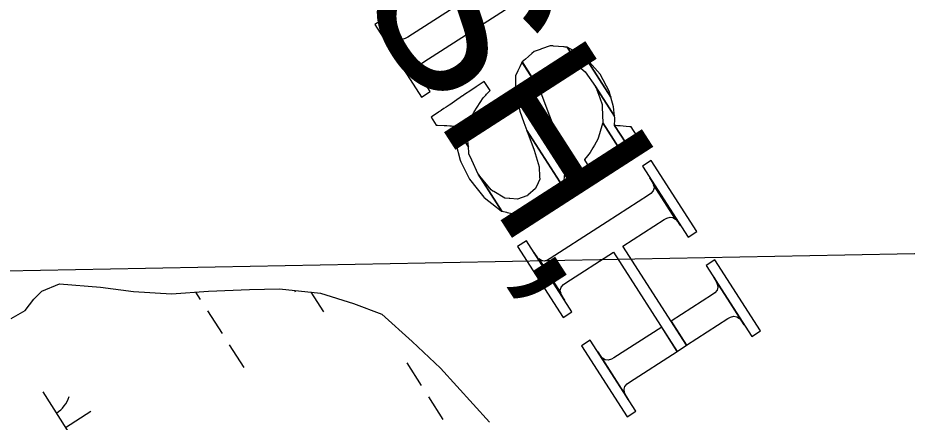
# Model space of a CAD drawing. Extents: x 3962991 to 3983549, y 181631 to 204078.
# Drawn here: x 3975659 to 3976188, y 188340 to 188580 of the extents above; entities that cross this region are included whole.
import ezdxf

# ---------------------------------------------------------------- set-up
doc = ezdxf.new("R2010")
doc.units = 0
for name, color, linetype in [('V-ANNO-MASK', 7, 'Continuous'), ('V-ANNO-MASK2', 7, 'Continuous'), ('V-GRID-MAJR', 7, 'Continuous'), ('V-TOPO-GNAM-IDEN', 7, 'Continuous'), ('V-WETL-SWMP', 7, 'Continuous')]:
    doc.layers.add(name, color=color, linetype=linetype)

msp = doc.modelspace()

# ---------------------------------------------------------------- linework, layer by layer
at = {"layer": 'V-ANNO-MASK2'}
msp.add_lwpolyline([(3975949.44, 188606.34), (3975890.94, 188568.69), (3975889.36, 188567.84), (3975887.36, 188567.25), (3975885.63, 188567.52), (3975884.01, 188568.64), (3975882.45, 188570.4), (3975881.1, 188572.38), (3975899.68, 188543.52), (3975898.43, 188545.57), (3975897.47, 188547.72), (3975897.13, 188549.66), (3975897.59, 188551.35), (3975898.96, 188552.92), (3975900.39, 188554.01), (3975958.89, 188591.66)], dxfattribs=at)
for points in [[(3975876.53, 188579.48), (3975871.31, 188576.12), (3975899.02, 188533.06), (3975904.24, 188536.42)], [(3975960.88, 188555.65), (3975958.87, 188553.9), (3975970.56, 188535.73), (3975969.71, 188541.93), (3975970.61, 188545.02), (3975971.61, 188548.39), (3975972.9, 188549.57), (3975975.65, 188552.07), (3975976.36, 188552.7), (3975981.53, 188554.41), (3975982.7, 188554.79), (3975983.19, 188554.69), (3975989.76, 188553.33), (3975990.33, 188552.89), (3975991.63, 188551.89), (3975993.79, 188550.21), (3975985.77, 188562.67), (3975984.63, 188562.76), (3975983.93, 188562.83), (3975983.63, 188562.85), (3975977.59, 188563.39), (3975977.13, 188563.44), (3975975.64, 188563.57), (3975970.54, 188561.75), (3975969.63, 188561.43), (3975966.09, 188560.15), (3975964.77, 188559.01), (3975962.73, 188557.25)], [(3975987.84, 188561.52), (3975985.78, 188562.65), (3975993.79, 188550.21), (3975996.45, 188548.14), (3975996.53, 188548.08), (3976002.63, 188539.38), (3976013.99, 188521.74), (3976013.4, 188527.29), (3976011.76, 188532.97), (3975996.46, 188556.75), (3975993.33, 188558.48), (3975988.69, 188561.04), (3975987.9, 188561.49)], [(3975960, 188517.93), (3975961.69, 188513.12), (3975983.13, 188479.8), (3975983.8, 188480.95), (3975984.02, 188483.68), (3975984.53, 188489.67), (3975984.74, 188492.15), (3975982.24, 188503.25), (3975982.15, 188503.51), (3975977.94, 188514.97), (3975973.76, 188525.77), (3975970.76, 188534.31), (3975970.63, 188535.24), (3975970.56, 188535.73), (3975958.86, 188553.91), (3975958.76, 188553.68), (3975958.56, 188553.26), (3975957.51, 188551.03), (3975956.33, 188548.55), (3975955, 188545.7), (3975955, 188545.59), (3975954.97, 188538.39), (3975954.97, 188535.6), (3975957.61, 188524.72)], [(3976000.64, 188552), (3975996.47, 188556.73), (3976011.76, 188532.97), (3976010.86, 188536.11), (3976005.35, 188546.62)], [(3975905.24, 188521.43), (3975904.77, 188521.11), (3975907.78, 188516.43), (3975908.49, 188516.39), (3975908.63, 188516.39), (3975912.48, 188516.17), (3975913.99, 188516.08), (3975914.17, 188516.07), (3975915.85, 188515.98), (3975916.61, 188515.93), (3975916.94, 188515.91), (3975916.93, 188515.92), (3975919.07, 188515.79), (3975926.98, 188503.51), (3975926.7, 188506.96), (3975926.36, 188511.3), (3975926.28, 188512.25), (3975927.68, 188516.63), (3975929.95, 188523.69), (3975930.13, 188523.98), (3975930.38, 188524.36), (3975933.99, 188529.84), (3975935.84, 188532.63), (3975937.25, 188534.19), (3975937.72, 188534.69), (3975939.82, 188536.97), (3975936.38, 188542.32), (3975933.88, 188540.65), (3975933.32, 188540.29), (3975931.64, 188539.16), (3975929.1, 188537.44), (3975924.12, 188534.1), (3975923.76, 188533.87), (3975923.51, 188533.69), (3975918.76, 188530.5), (3975915.82, 188528.52), (3975915.43, 188528.28), (3975913.72, 188527.13), (3975912.36, 188526.21), (3975910.93, 188525.25), (3975910.7, 188525.1), (3975910.2, 188524.76), (3975909.06, 188524), (3975908.94, 188523.92), (3975907.93, 188523.25), (3975905.34, 188521.5)], [(3976006.65, 188527.09), (3976006.93, 188517.8), (3976016.5, 188502.94), (3976020.4, 188505.72), (3976020.6, 188505.86), (3976013.96, 188516.18), (3976013.98, 188517.15), (3976014.03, 188518.76), (3976014.1, 188520.73), (3976014.08, 188520.8), (3976013.99, 188521.74), (3976002.63, 188539.38), (3976003.31, 188537.54), (3976003.35, 188537.42), (3976005.14, 188532.56), (3976006.6, 188528.62), (3976006.63, 188527.57)], [(3975924.9, 188489.83), (3975927.66, 188484.3), (3975932.16, 188478.54), (3975936.05, 188473.57), (3975936.34, 188473.34), (3975936.33, 188473.36), (3975943.77, 188467.55), (3975946.66, 188465.3), (3975946.87, 188465.26), (3975932.78, 188487.16), (3975928.99, 188495.57), (3975927.31, 188499.29), (3975927.27, 188499.87), (3975926.98, 188503.51), (3975919.06, 188515.8), (3975918.8, 188513.02), (3975918.84, 188512.46), (3975918.95, 188511.17), (3975919.18, 188508.29), (3975919.2, 188507.98), (3975919.41, 188505.41), (3975922.02, 188495.59), (3975922.52, 188494.59)], [(3975996.16, 188495.97), (3975996.03, 188495.78), (3975999.33, 188490.64), (3975999.5, 188490.77), (3976001.65, 188492.3), (3976003.62, 188493.72), (3976005.79, 188495.27), (3976007.2, 188496.28), (3976010.19, 188498.41), (3976010.18, 188498.42), (3976010.95, 188498.96), (3976015.25, 188502.03), (3976016.21, 188502.71), (3976016.2, 188502.73), (3976016.51, 188502.93), (3976006.92, 188517.82), (3976006.79, 188517.34), (3976006.34, 188515.86), (3976004.34, 188509.23), (3976003.99, 188508.04), (3976001.92, 188504.48), (3976000.95, 188502.79), (3975999.46, 188500.19), (3975997.87, 188498.17)], [(3976014.64, 188516.13), (3976013.96, 188516.18), (3976020.6, 188505.86), (3976021.05, 188506.17), (3976021.04, 188506.19), (3976021.78, 188506.71), (3976022.7, 188507.36), (3976022.72, 188507.38), (3976025.11, 188509.09), (3976026.49, 188510.09), (3976027.04, 188510.46), (3976023.89, 188515.36), (3976023.05, 188515.44), (3976020.92, 188515.61), (3976017.23, 188515.91), (3976017.19, 188515.92), (3976015.78, 188516.04)], [(3975940.42, 188477.81), (3975932.78, 188487.16), (3975946.87, 188465.26), (3975948.79, 188464.79), (3975949.65, 188464.59), (3975950.03, 188464.49), (3975954.77, 188463.34), (3975957.69, 188462.62), (3975958.16, 188462.73), (3975961.9, 188463.47), (3975967.93, 188464.68), (3975968.25, 188464.75), (3975968.7, 188464.83), (3975973.61, 188468.29), (3975976.12, 188470.04), (3975976.11, 188470.05), (3975977.78, 188471.21), (3975978.33, 188471.59), (3975980.09, 188474.62), (3975981.64, 188477.26), (3975983.13, 188479.8), (3975961.68, 188513.13), (3975966.07, 188501.45), (3975969.15, 188491.62), (3975969.36, 188485.53), (3975969.41, 188484.22), (3975968.43, 188481.99), (3975966.96, 188478.62), (3975962.36, 188474.67), (3975962.05, 188474.38), (3975961.75, 188474.28), (3975956.21, 188472.31), (3975951.72, 188472.73), (3975951.15, 188472.78), (3975948.55, 188473.01), (3975942.1, 188476.81), (3975941.58, 188477.12)], [(3976035.73, 188495.34), (3976030.51, 188491.98), (3976057.67, 188449.78), (3976062.89, 188453.14)], [(3976036.2, 188483.02), (3976037.14, 188480.89), (3976050.32, 188460.41), (3976051.87, 188458.68), (3976053.2, 188456.72), (3976034.96, 188485.05)], [(3975970.4, 188435.82), (3975968.79, 188436.91), (3975981.98, 188416.42), (3975981.65, 188418.33), (3975982.14, 188419.98), (3975983.51, 188421.56), (3975984.88, 188422.61), (3976013.27, 188440.88), (3976051.25, 188381.87), (3976056.85, 188385.47), (3976018.87, 188444.49), (3976043.49, 188460.33), (3976045.02, 188461.14), (3976047.01, 188461.74), (3976048.72, 188461.5), (3976050.32, 188460.41), (3976037.13, 188480.91), (3976037.46, 188478.99), (3976036.98, 188477.33), (3976035.61, 188475.76), (3976034.24, 188474.7), (3976009.62, 188458.86), (3976004.02, 188455.25), (3975975.63, 188436.98), (3975974.1, 188436.17), (3975972.1, 188435.58)], [(3975961.45, 188447.53), (3975956.23, 188444.17), (3975983.39, 188401.98), (3975988.61, 188405.34)], [(3975967.24, 188438.65), (3975965.92, 188440.59), (3975984.14, 188412.28), (3975982.91, 188414.3)], [(3975968.78, 188436.92), (3975967.25, 188438.64), (3975982.91, 188414.3), (3975981.98, 188416.42)], [(3976073.71, 188436.33), (3976068.49, 188432.96), (3976095.65, 188390.77), (3976100.87, 188394.13)], [(3976072.96, 188426.02), (3976074.18, 188424), (3976089.85, 188399.66), (3976091.18, 188397.71)], [(3976072.22, 188415.69), (3976047.6, 188399.85), (3976056.85, 188385.47), (3976081.47, 188401.32), (3976083, 188402.13), (3976085, 188402.72), (3976086.7, 188402.48), (3976088.3, 188401.39), (3976089.85, 188399.66), (3976074.17, 188424.02), (3976075.12, 188421.88), (3976075.45, 188419.97), (3976074.96, 188418.32), (3976073.59, 188416.75)], [(3976005.23, 188379.62), (3976003.9, 188381.58), (3976022.13, 188353.26), (3976020.9, 188355.28), (3976019.96, 188357.41), (3976019.64, 188359.32), (3976020.12, 188360.97), (3976021.49, 188362.54), (3976022.86, 188363.6), (3976051.25, 188381.87), (3976042, 188396.24), (3976013.61, 188377.97), (3976012.08, 188377.16), (3976010.08, 188376.56), (3976008.38, 188376.81), (3976006.78, 188377.89)], [(3975999.43, 188388.52), (3975994.21, 188385.16), (3976021.37, 188342.96), (3976026.59, 188346.32)]]:
    msp.add_lwpolyline(points, close=True, dxfattribs=at)
at = {"layer": 'V-GRID-MAJR'}
msp.add_spline([(3971886.05, 188358.46), (3973487.19, 188388.71), (3978814.65, 188489.84), (3982563.08, 188561.47)], degree=3, dxfattribs=at)
at = {"layer": 'V-WETL-SWMP'}
for p, q in [((3975673, 188417.69), (3975683.62, 188422.04)), ((3975683.62, 188422.04), (3975708.03, 188420.09)), ((3975708.03, 188420.09), (3975727.69, 188417.46)), ((3975668.33, 188412.86), (3975673, 188417.69)), ((3975727.69, 188417.46), (3975750.3, 188416.08)), ((3975750.3, 188416.08), (3975772.27, 188417.65)), ((3975764.6, 188417.1), (3975767.39, 188412.74)), ((3975772.27, 188417.65), (3975796.62, 188418.67)), ((3975796.62, 188418.67), (3975814.45, 188418.99)), ((3975814.45, 188418.99), (3975838.86, 188416.44)), ((3975823.38, 188418.06), (3975823.9, 188417.24)), ((3975833.2, 188417.03), (3975840.65, 188405.41)), ((3975838.86, 188416.44), (3975858.58, 188410.25)), ((3975663.1, 188406.23), (3975668.33, 188412.86)), ((3975858.58, 188410.25), (3975875.34, 188404.01)), ((3975654.86, 188401.33), (3975663.1, 188406.23)), ((3975771.71, 188406), (3975780.35, 188392.54)), ((3975875.34, 188404.01), (3975893.46, 188387.68)), ((3975784.66, 188385.8), (3975793.3, 188372.33)), ((3975893.46, 188387.68), (3975910.38, 188371.93)), ((3975890.23, 188375.08), (3975898.87, 188361.61)), ((3975910.38, 188371.93), (3975939.47, 188339.75)), ((3975673.63, 188357.73), (3975700.62, 188315.64)), ((3975903.19, 188354.88), (3975911.82, 188341.41)), ((3975687.12, 188336.69), (3975702.28, 188346.4))]:
    msp.add_line(p, q, dxfattribs=at)
msp.add_arc((3975672.42, 188360.07), 17.62, 301.8919, 343.4355, dxfattribs=at)

# ---------------------------------------------------------------- texts
at = {"layer": 'V-ANNO-MASK'}
msp.add_text('PARISH,', height=100, rotation=302.7654, dxfattribs=at).set_placement((3975689.35, 188858.84))
at = {"layer": 'V-TOPO-GNAM-IDEN'}
msp.add_text('PARISH,', height=100, rotation=302.7654, dxfattribs=at).set_placement((3975689.35, 188858.84))

doc.saveas('drawing.dxf')
